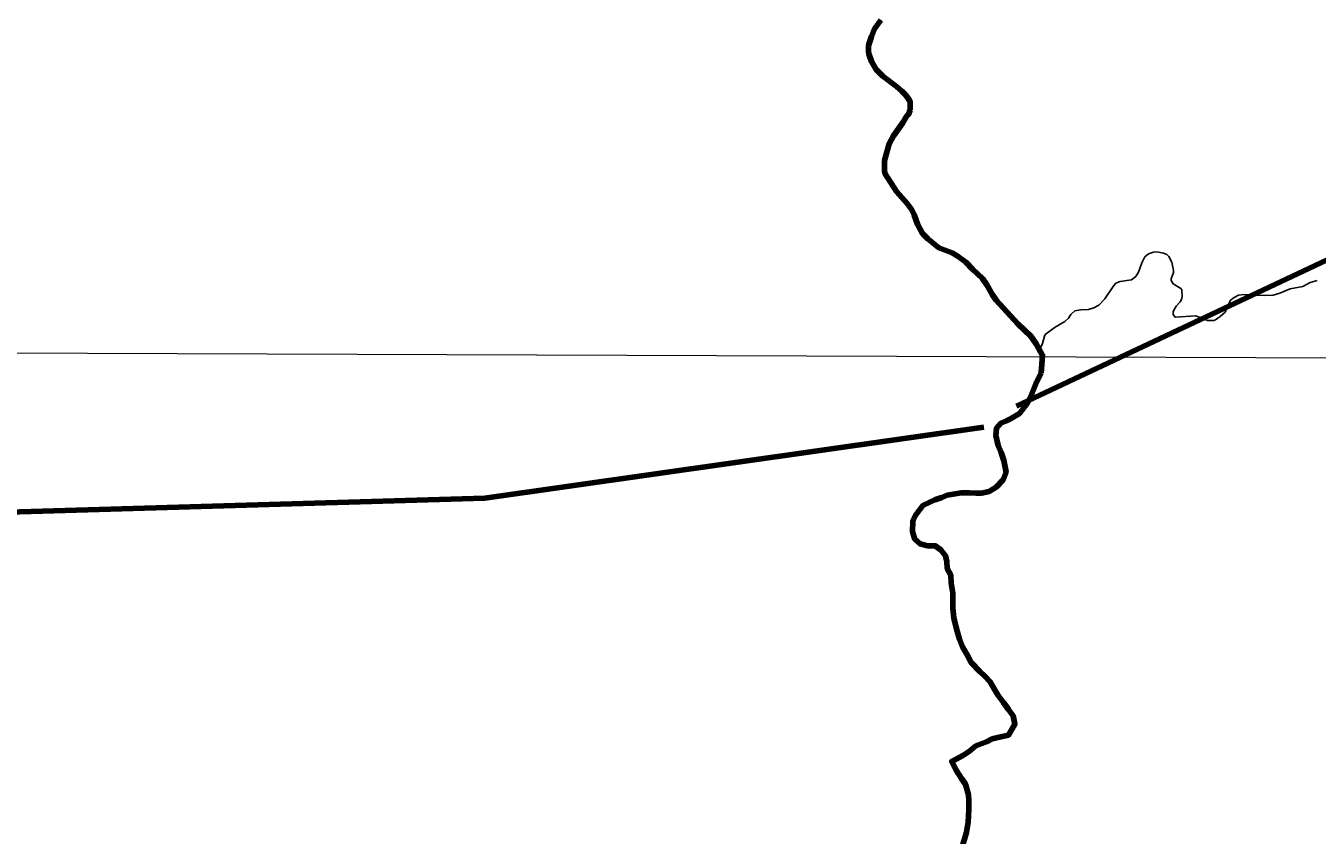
# Model space of a CAD drawing. Extents: x 553962 to 842807, y 8883888 to 9032388.
# Drawn here: x 729266 to 740547, y 8945063 to 8952136 of the extents above; entities that cross this region are included whole.
import ezdxf

# ---------------------------------------------------------------- set-up
doc = ezdxf.new("R2010")
doc.units = 0
doc.header["$LTSCALE"] = 20
for name, color, linetype, lineweight in [('1', 7, 'Continuous', 13), ('24', 7, 'Continuous', 25), ('53', 7, 'Continuous', 106), ('9', 7, 'Continuous', 90)]:
    doc.layers.add(name, color=color, linetype=linetype, lineweight=lineweight)

msp = doc.modelspace()

# ---------------------------------------------------------------- linework, layer by layer
at = {"layer": '1'}
msp.add_line((565315.27, 8949866.81), (791497.68, 8949052.23), dxfattribs=at)
at = {"layer": '24', "lineweight": 53}
for points in [[(736734.25, 8952185.96), (736680.46, 8952109.12), (736652.39, 8952042.18), (736627.96, 8951962.53), (736626.12, 8951909.85), (736629.13, 8951890.39), (736652.2, 8951824.08), (736693.81, 8951753.48), (736751.81, 8951695.42), (736872.7, 8951604.63), (736918.35, 8951565.62), (736953.55, 8951528.26), (736987.14, 8951480.32), (736992.2, 8951466.2), (736991.64, 8951401.55)], [(736991.64, 8951401.55), (736977.57, 8951361.57), (736962.63, 8951350.42), (736923.52, 8951285.32), (736844.91, 8951173.2), (736806.79, 8951104.05), (736767.22, 8950959.94), (736766.74, 8950864.6), (736773.51, 8950842.97), (736873.12, 8950687.47), (736963.95, 8950582.3), (737005.86, 8950527.22), (737027.5, 8950484.59), (737056.65, 8950403.08), (737100.52, 8950322.14), (737144.59, 8950272.81), (737242.46, 8950194.55), (737359.38, 8950150.43), (737410.36, 8950121.13), (737478.07, 8950069.69), (737536.82, 8950007.64), (737622.11, 8949926.47), (737662.52, 8949873.28), (737710.3, 8949784.48), (737742.43, 8949737.26), (737932.51, 8949531.34), (738045.65, 8949425.02), (738090.65, 8949356.81), (738148.01, 8949255.84), (738136.02, 8949103.5)], [(738136.02, 8949103.5), (738089.57, 8949007.03), (738048.18, 8948905.44), (738017.21, 8948839.43), (737945.38, 8948748.2), (737869, 8948701.7), (737833.03, 8948682.69), (737782.03, 8948662.63), (737746.98, 8948620.91), (737740.61, 8948555.95), (737760.35, 8948469.25), (737785.36, 8948407.99), (737810.29, 8948336.55), (737829.93, 8948234.58), (737804.04, 8948168.53), (737742.56, 8948102.71), (737681.28, 8948067.44), (737615.06, 8948052.57), (737564.2, 8948052.88), (737508.26, 8948053.22), (737437.06, 8948053.66), (737314.86, 8948034.04), (737268.95, 8948013.95), (737207.78, 8947993.95), (737161.87, 8947973.87), (737100.63, 8947943.69), (737033.88, 8947852.43), (737013.22, 8947806.73), (737012.58, 8947715.07), (737032.47, 8947648.74), (737077.96, 8947607.73), (737143.96, 8947592.04), (737210.08, 8947591.64), (737260.69, 8947555.68), (737301.02, 8947504.51), (737310.84, 8947453.53), (737315.5, 8947392.39), (737345.63, 8947336.19), (737350.22, 8947264.87), (737364.88, 8947178.2), (737364.49, 8947122.19), (737364, 8947050.9), (737373.54, 8946959.18), (737403.28, 8946846.96), (737423.13, 8946775.55), (737448.1, 8946709.19), (737488.29, 8946637.65), (737523.43, 8946571.24), (737599.19, 8946494.39), (737644.68, 8946453.37), (737690.1, 8946402.16), (737725.27, 8946340.84), (737760.48, 8946284.61), (737805.83, 8946223.22), (737851.18, 8946161.83), (737891.48, 8946105.57), (737906, 8946034), (737906, 8946034)], [(737906, 8946034), (737850.57, 8945938.35), (737784.35, 8945923.47), (737707.93, 8945903.57), (737656.89, 8945878.42), (737565.1, 8945843.34), (737508.84, 8945797.85), (737457.74, 8945762.52), (737354.35, 8945707.17), (737354.35, 8945707.17), (737354.53, 8945706.82)], [(737354.53, 8945706.82), (737394.51, 8945630.54), (737439.79, 8945558.96), (737475.03, 8945507.82), (737499.83, 8945416.01), (737504.56, 8945365.05), (737504.03, 8945288.67), (737498.17, 8945176.67), (737482.32, 8945090.2), (737466.64, 8945029.19), (737445.83, 8944963.11), (737430.15, 8944902.1), (737414.4, 8944830.9), (737408.93, 8944774.92), (737372.8, 8944698.76), (737341.97, 8944653.11), (737311, 8944587.1), (737305.52, 8944531.12), (737295.27, 8944521.01), (737294.51, 8944512.43)]]:
    msp.add_lwpolyline(points, dxfattribs=at)
at = {"layer": '24'}
for points in [[(740548.26, 8949910.08), (740486.82, 8949891.44), (740420.3, 8949858.39), (740310.4, 8949835.84), (740220.62, 8949798.46), (740162.92, 8949782.61), (740084.77, 8949779.06), (739999.74, 8949781.33), (739909.97, 8949788.83), (739859.26, 8949781.22), (739821.4, 8949761.7), (739790.73, 8949737.82), (739761.09, 8949677.96), (739743.18, 8949632.1), (739700.33, 8949594.32), (739658.88, 8949566.56), (739643.63, 8949560.66), (739587.52, 8949559.2), (739486.24, 8949601.75), (739309.6, 8949588.53), (739303.29, 8949591.91), (739288.68, 8949612.84), (739288.52, 8949639.75), (739315.23, 8949684.99), (739348.83, 8949722.2), (739360.67, 8949743.34), (739366.07, 8949769.71), (739363.81, 8949828.46), (739356.33, 8949838.79), (739288.49, 8949881.83), (739271.36, 8949910.47), (739271.34, 8949924.28), (739290.9, 8949980.81), (739292.35, 8949997.38), (739277.51, 8950068.8), (739251.53, 8950120.93), (739232.89, 8950137.44), (739203.25, 8950149.12), (739145.69, 8950160.38), (739116.43, 8950158.31), (739073.64, 8950144.24), (739042.14, 8950115.87), (739014.87, 8950065.34), (738985.07, 8949983.42), (738962.12, 8949945.27), (738924.2, 8949917.19), (738826.74, 8949901.56), (738788.25, 8949885.54), (738771.29, 8949866.89), (738692.37, 8949750.22), (738639.19, 8949694.6), (738595.69, 8949672.33)], [(738595.69, 8949672.33), (738595.69, 8949672.33), (738548.74, 8949657.95), (738482.59, 8949654.36), (738430.52, 8949643.61), (738393.96, 8949611.52), (738374.15, 8949580.06), (738342.45, 8949551.83), (738256.79, 8949502.22), (738171.1, 8949436.77), (738163.47, 8949423.31), (738147.67, 8949359.13), (738121.38, 8949302.86)]]:
    msp.add_lwpolyline(points, dxfattribs=at)
at = {"layer": '53'}
for points in [[(736734.25, 8952185.96), (736680.46, 8952109.12), (736652.39, 8952042.18), (736627.96, 8951962.53), (736626.12, 8951909.85), (736629.13, 8951890.39), (736652.2, 8951824.08), (736693.81, 8951753.48), (736751.81, 8951695.42), (736872.7, 8951604.63), (736918.35, 8951565.62), (736953.55, 8951528.26), (736987.14, 8951480.32), (736992.2, 8951466.2), (736991.64, 8951401.55)], [(736734.25, 8952185.96), (736680.46, 8952109.12), (736652.39, 8952042.18), (736627.96, 8951962.53), (736626.12, 8951909.85), (736629.13, 8951890.39), (736652.2, 8951824.08), (736693.81, 8951753.48), (736751.81, 8951695.42), (736872.7, 8951604.63), (736918.35, 8951565.62), (736953.55, 8951528.26), (736987.14, 8951480.32), (736992.2, 8951466.2), (736991.64, 8951401.55)], [(736734.25, 8952185.96), (736680.46, 8952109.12), (736652.39, 8952042.18), (736627.96, 8951962.53), (736626.12, 8951909.85), (736629.13, 8951890.39), (736652.2, 8951824.08), (736693.81, 8951753.48), (736751.81, 8951695.42), (736872.7, 8951604.63), (736918.35, 8951565.62), (736953.55, 8951528.26), (736987.14, 8951480.32), (736992.2, 8951466.2), (736991.64, 8951401.55)], [(736991.64, 8951401.55), (736977.57, 8951361.57), (736962.63, 8951350.42), (736923.52, 8951285.32), (736844.91, 8951173.2), (736806.79, 8951104.05), (736767.22, 8950959.94), (736766.74, 8950864.6), (736773.51, 8950842.97), (736873.12, 8950687.47), (736963.95, 8950582.3), (737005.86, 8950527.22), (737027.5, 8950484.59), (737056.65, 8950403.08), (737100.52, 8950322.14), (737144.59, 8950272.81), (737242.46, 8950194.55), (737359.38, 8950150.43), (737410.36, 8950121.13), (737478.07, 8950069.69), (737536.82, 8950007.64), (737622.11, 8949926.47), (737662.52, 8949873.28), (737710.3, 8949784.48), (737742.43, 8949737.26), (737932.51, 8949531.34), (738045.65, 8949425.02), (738090.65, 8949356.81), (738148.01, 8949255.84), (738136.02, 8949103.5)], [(736991.64, 8951401.55), (736977.57, 8951361.57), (736962.63, 8951350.42), (736923.52, 8951285.32), (736844.91, 8951173.2), (736806.79, 8951104.05), (736767.22, 8950959.94), (736766.74, 8950864.6), (736773.51, 8950842.97), (736873.12, 8950687.47), (736963.95, 8950582.3), (737005.86, 8950527.22), (737027.5, 8950484.59), (737056.65, 8950403.08), (737100.52, 8950322.14), (737144.59, 8950272.81), (737242.46, 8950194.55), (737359.38, 8950150.43), (737410.36, 8950121.13), (737478.07, 8950069.69), (737536.82, 8950007.64), (737622.11, 8949926.47), (737662.52, 8949873.28), (737710.3, 8949784.48), (737742.43, 8949737.26), (737932.51, 8949531.34), (738045.65, 8949425.02), (738090.65, 8949356.81), (738148.01, 8949255.84), (738136.02, 8949103.5)], [(736991.64, 8951401.55), (736977.57, 8951361.57), (736962.63, 8951350.42), (736923.52, 8951285.32), (736844.91, 8951173.2), (736806.79, 8951104.05), (736767.22, 8950959.94), (736766.74, 8950864.6), (736773.51, 8950842.97), (736873.12, 8950687.47), (736963.95, 8950582.3), (737005.86, 8950527.22), (737027.5, 8950484.59), (737056.65, 8950403.08), (737100.52, 8950322.14), (737144.59, 8950272.81), (737242.46, 8950194.55), (737359.38, 8950150.43), (737410.36, 8950121.13), (737478.07, 8950069.69), (737536.82, 8950007.64), (737622.11, 8949926.47), (737662.52, 8949873.28), (737710.3, 8949784.48), (737742.43, 8949737.26), (737932.51, 8949531.34), (738045.65, 8949425.02), (738090.65, 8949356.81), (738148.01, 8949255.84), (738136.02, 8949103.5)], [(738136.02, 8949103.5), (738089.57, 8949007.03), (738048.18, 8948905.44), (738017.21, 8948839.43), (737945.38, 8948748.2), (737869, 8948701.7), (737833.03, 8948682.69), (737782.03, 8948662.63), (737746.98, 8948620.91), (737740.61, 8948555.95), (737760.35, 8948469.25), (737785.36, 8948407.99), (737810.29, 8948336.55), (737829.93, 8948234.58), (737804.04, 8948168.53), (737742.56, 8948102.71), (737681.28, 8948067.44), (737615.06, 8948052.57), (737564.2, 8948052.88), (737508.26, 8948053.22), (737437.06, 8948053.66), (737314.86, 8948034.04), (737268.95, 8948013.95), (737207.78, 8947993.95), (737161.87, 8947973.87), (737100.63, 8947943.69), (737033.88, 8947852.43), (737013.22, 8947806.73), (737012.58, 8947715.07), (737032.47, 8947648.74), (737077.96, 8947607.73), (737143.96, 8947592.04), (737210.08, 8947591.64), (737260.69, 8947555.68), (737301.02, 8947504.51), (737310.84, 8947453.53), (737315.5, 8947392.39), (737345.63, 8947336.19), (737350.22, 8947264.87), (737364.88, 8947178.2), (737364.49, 8947122.19), (737364, 8947050.9), (737373.54, 8946959.18), (737403.28, 8946846.96), (737423.13, 8946775.55), (737448.1, 8946709.19), (737488.29, 8946637.65), (737523.43, 8946571.24), (737599.19, 8946494.39), (737644.68, 8946453.37), (737690.1, 8946402.16), (737725.27, 8946340.84), (737760.48, 8946284.61), (737805.83, 8946223.22), (737851.18, 8946161.83), (737891.48, 8946105.57), (737906, 8946034), (737906, 8946034)], [(738136.02, 8949103.5), (738089.57, 8949007.03), (738048.18, 8948905.44), (738017.21, 8948839.43), (737945.38, 8948748.2), (737869, 8948701.7), (737833.03, 8948682.69), (737782.03, 8948662.63), (737746.98, 8948620.91), (737740.61, 8948555.95), (737760.35, 8948469.25), (737785.36, 8948407.99), (737810.29, 8948336.55), (737829.93, 8948234.58), (737804.04, 8948168.53), (737742.56, 8948102.71), (737681.28, 8948067.44), (737615.06, 8948052.57), (737564.2, 8948052.88), (737508.26, 8948053.22), (737437.06, 8948053.66), (737314.86, 8948034.04), (737268.95, 8948013.95), (737207.78, 8947993.95), (737161.87, 8947973.87), (737100.63, 8947943.69), (737033.88, 8947852.43), (737013.22, 8947806.73), (737012.58, 8947715.07), (737032.47, 8947648.74), (737077.96, 8947607.73), (737143.96, 8947592.04), (737210.08, 8947591.64), (737260.69, 8947555.68), (737301.02, 8947504.51), (737310.84, 8947453.53), (737315.5, 8947392.39), (737345.63, 8947336.19), (737350.22, 8947264.87), (737364.88, 8947178.2), (737364.49, 8947122.19), (737364, 8947050.9), (737373.54, 8946959.18), (737403.28, 8946846.96), (737423.13, 8946775.55), (737448.1, 8946709.19), (737488.29, 8946637.65), (737523.43, 8946571.24), (737599.19, 8946494.39), (737644.68, 8946453.37), (737690.1, 8946402.16), (737725.27, 8946340.84), (737760.48, 8946284.61), (737805.83, 8946223.22), (737851.18, 8946161.83), (737891.48, 8946105.57), (737906, 8946034), (737906, 8946034)], [(738136.02, 8949103.5), (738089.57, 8949007.03), (738048.18, 8948905.44), (738017.21, 8948839.43), (737945.38, 8948748.2), (737869, 8948701.7), (737833.03, 8948682.69), (737782.03, 8948662.63), (737746.98, 8948620.91), (737740.61, 8948555.95), (737760.35, 8948469.25), (737785.36, 8948407.99), (737810.29, 8948336.55), (737829.93, 8948234.58), (737804.04, 8948168.53), (737742.56, 8948102.71), (737681.28, 8948067.44), (737615.06, 8948052.57), (737564.2, 8948052.88), (737508.26, 8948053.22), (737437.06, 8948053.66), (737314.86, 8948034.04), (737268.95, 8948013.95), (737207.78, 8947993.95), (737161.87, 8947973.87), (737100.63, 8947943.69), (737033.88, 8947852.43), (737013.22, 8947806.73), (737012.58, 8947715.07), (737032.47, 8947648.74), (737077.96, 8947607.73), (737143.96, 8947592.04), (737210.08, 8947591.64), (737260.69, 8947555.68), (737301.02, 8947504.51), (737310.84, 8947453.53), (737315.5, 8947392.39), (737345.63, 8947336.19), (737350.22, 8947264.87), (737364.88, 8947178.2), (737364.49, 8947122.19), (737364, 8947050.9), (737373.54, 8946959.18), (737403.28, 8946846.96), (737423.13, 8946775.55), (737448.1, 8946709.19), (737488.29, 8946637.65), (737523.43, 8946571.24), (737599.19, 8946494.39), (737644.68, 8946453.37), (737690.1, 8946402.16), (737725.27, 8946340.84), (737760.48, 8946284.61), (737805.83, 8946223.22), (737851.18, 8946161.83), (737891.48, 8946105.57), (737906, 8946034), (737906, 8946034)], [(737906, 8946034), (737850.57, 8945938.35), (737784.35, 8945923.47), (737707.93, 8945903.57), (737656.89, 8945878.42), (737565.1, 8945843.34), (737508.84, 8945797.85), (737457.74, 8945762.52), (737354.35, 8945707.17), (737354.35, 8945707.17), (737354.53, 8945706.82)], [(737906, 8946034), (737850.57, 8945938.35), (737784.35, 8945923.47), (737707.93, 8945903.57), (737656.89, 8945878.42), (737565.1, 8945843.34), (737508.84, 8945797.85), (737457.74, 8945762.52), (737354.35, 8945707.17), (737354.35, 8945707.17), (737354.53, 8945706.82)], [(737906, 8946034), (737850.57, 8945938.35), (737784.35, 8945923.47), (737707.93, 8945903.57), (737656.89, 8945878.42), (737565.1, 8945843.34), (737508.84, 8945797.85), (737457.74, 8945762.52), (737354.35, 8945707.17), (737354.35, 8945707.17), (737354.53, 8945706.82)], [(737354.53, 8945706.82), (737394.51, 8945630.54), (737439.79, 8945558.96), (737475.03, 8945507.82), (737499.83, 8945416.01), (737504.56, 8945365.05), (737504.03, 8945288.67), (737498.17, 8945176.67), (737482.32, 8945090.2), (737466.64, 8945029.19), (737445.83, 8944963.11), (737430.15, 8944902.1), (737414.4, 8944830.9), (737408.93, 8944774.92), (737372.8, 8944698.76), (737341.97, 8944653.11), (737311, 8944587.1), (737305.52, 8944531.12), (737295.27, 8944521.01), (737294.51, 8944512.43)], [(737354.53, 8945706.82), (737394.51, 8945630.54), (737439.79, 8945558.96), (737475.03, 8945507.82), (737499.83, 8945416.01), (737504.56, 8945365.05), (737504.03, 8945288.67), (737498.17, 8945176.67), (737482.32, 8945090.2), (737466.64, 8945029.19), (737445.83, 8944963.11), (737430.15, 8944902.1), (737414.4, 8944830.9), (737408.93, 8944774.92), (737372.8, 8944698.76), (737341.97, 8944653.11), (737311, 8944587.1), (737305.52, 8944531.12), (737295.27, 8944521.01), (737294.51, 8944512.43)], [(737354.53, 8945706.82), (737394.51, 8945630.54), (737439.79, 8945558.96), (737475.03, 8945507.82), (737499.83, 8945416.01), (737504.56, 8945365.05), (737504.03, 8945288.67), (737498.17, 8945176.67), (737482.32, 8945090.2), (737466.64, 8945029.19), (737445.83, 8944963.11), (737430.15, 8944902.1), (737414.4, 8944830.9), (737408.93, 8944774.92), (737372.8, 8944698.76), (737341.97, 8944653.11), (737311, 8944587.1), (737305.52, 8944531.12), (737295.27, 8944521.01), (737294.51, 8944512.43)]]:
    msp.add_lwpolyline(points, dxfattribs=at)
at = {"layer": '9'}
for points in [[(717295.26, 8959630.3), (717636.86, 8956393.57), (717537.18, 8955886.95), (718376.09, 8955486.97), (718808.6, 8955185.84), (719472.07, 8954177.59), (719984.55, 8952814.23), (721077.33, 8952390.42), (721486.75, 8951456.6), (721666.76, 8950799.78), (721718.43, 8950547.06), (727920.37, 8947850.32), (733274.52, 8948007.86), (737635.76, 8948628.79)], [(737921.45, 8948812.46), (740981.28, 8950253.82), (750519.5, 8951321.17), (750521.48, 8957798.61)], [(736734.25, 8952185.96), (736680.46, 8952109.12), (736652.39, 8952042.18), (736627.96, 8951962.53), (736626.12, 8951909.85), (736629.13, 8951890.39), (736652.2, 8951824.08), (736693.81, 8951753.48), (736751.81, 8951695.42), (736872.7, 8951604.63), (736918.35, 8951565.62), (736953.55, 8951528.26), (736987.14, 8951480.32), (736992.2, 8951466.2), (736991.64, 8951401.55)], [(736991.64, 8951401.55), (736977.57, 8951361.57), (736962.63, 8951350.42), (736923.52, 8951285.32), (736844.91, 8951173.2), (736806.79, 8951104.05), (736767.22, 8950959.94), (736766.74, 8950864.6), (736773.51, 8950842.97), (736873.12, 8950687.47), (736963.95, 8950582.3), (737005.86, 8950527.22), (737027.5, 8950484.59), (737056.65, 8950403.08), (737100.52, 8950322.14), (737144.59, 8950272.81), (737242.46, 8950194.55), (737359.38, 8950150.43), (737410.36, 8950121.13), (737478.07, 8950069.69), (737536.82, 8950007.64), (737622.11, 8949926.47), (737662.52, 8949873.28), (737710.3, 8949784.48), (737742.43, 8949737.26), (737932.51, 8949531.34), (738045.65, 8949425.02), (738090.65, 8949356.81), (738148.01, 8949255.84), (738136.02, 8949103.5)], [(738136.02, 8949103.5), (738089.57, 8949007.03), (738048.18, 8948905.44), (738017.21, 8948839.43), (737945.38, 8948748.2), (737869, 8948701.7), (737833.03, 8948682.69), (737782.03, 8948662.63), (737746.98, 8948620.91), (737740.61, 8948555.95), (737760.35, 8948469.25), (737785.36, 8948407.99), (737810.29, 8948336.55), (737829.93, 8948234.58), (737804.04, 8948168.53), (737742.56, 8948102.71), (737681.28, 8948067.44), (737615.06, 8948052.57), (737564.2, 8948052.88), (737508.26, 8948053.22), (737437.06, 8948053.66), (737314.86, 8948034.04), (737268.95, 8948013.95), (737207.78, 8947993.95), (737161.87, 8947973.87), (737100.63, 8947943.69), (737033.88, 8947852.43), (737013.22, 8947806.73), (737012.58, 8947715.07), (737032.47, 8947648.74), (737077.96, 8947607.73), (737143.96, 8947592.04), (737210.08, 8947591.64), (737260.69, 8947555.68), (737301.02, 8947504.51), (737310.84, 8947453.53), (737315.5, 8947392.39), (737345.63, 8947336.19), (737350.22, 8947264.87), (737364.88, 8947178.2), (737364.49, 8947122.19), (737364, 8947050.9), (737373.54, 8946959.18), (737403.28, 8946846.96), (737423.13, 8946775.55), (737448.1, 8946709.19), (737488.29, 8946637.65), (737523.43, 8946571.24), (737599.19, 8946494.39), (737644.68, 8946453.37), (737690.1, 8946402.16), (737725.27, 8946340.84), (737760.48, 8946284.61), (737805.83, 8946223.22), (737851.18, 8946161.83), (737891.48, 8946105.57), (737906, 8946034), (737906, 8946034)], [(737906, 8946034), (737850.57, 8945938.35), (737784.35, 8945923.47), (737707.93, 8945903.57), (737656.89, 8945878.42), (737565.1, 8945843.34), (737508.84, 8945797.85), (737457.74, 8945762.52), (737354.35, 8945707.17), (737354.35, 8945707.17), (737354.53, 8945706.82)], [(737354.53, 8945706.82), (737394.51, 8945630.54), (737439.79, 8945558.96), (737475.03, 8945507.82), (737499.83, 8945416.01), (737504.56, 8945365.05), (737504.03, 8945288.67), (737498.17, 8945176.67), (737482.32, 8945090.2), (737466.64, 8945029.19), (737445.83, 8944963.11), (737430.15, 8944902.1), (737414.4, 8944830.9), (737408.93, 8944774.92), (737372.8, 8944698.76), (737341.97, 8944653.11), (737311, 8944587.1), (737305.52, 8944531.12), (737295.27, 8944521.01), (737294.51, 8944512.43)]]:
    msp.add_lwpolyline(points, dxfattribs=at)

doc.saveas('drawing.dxf')
